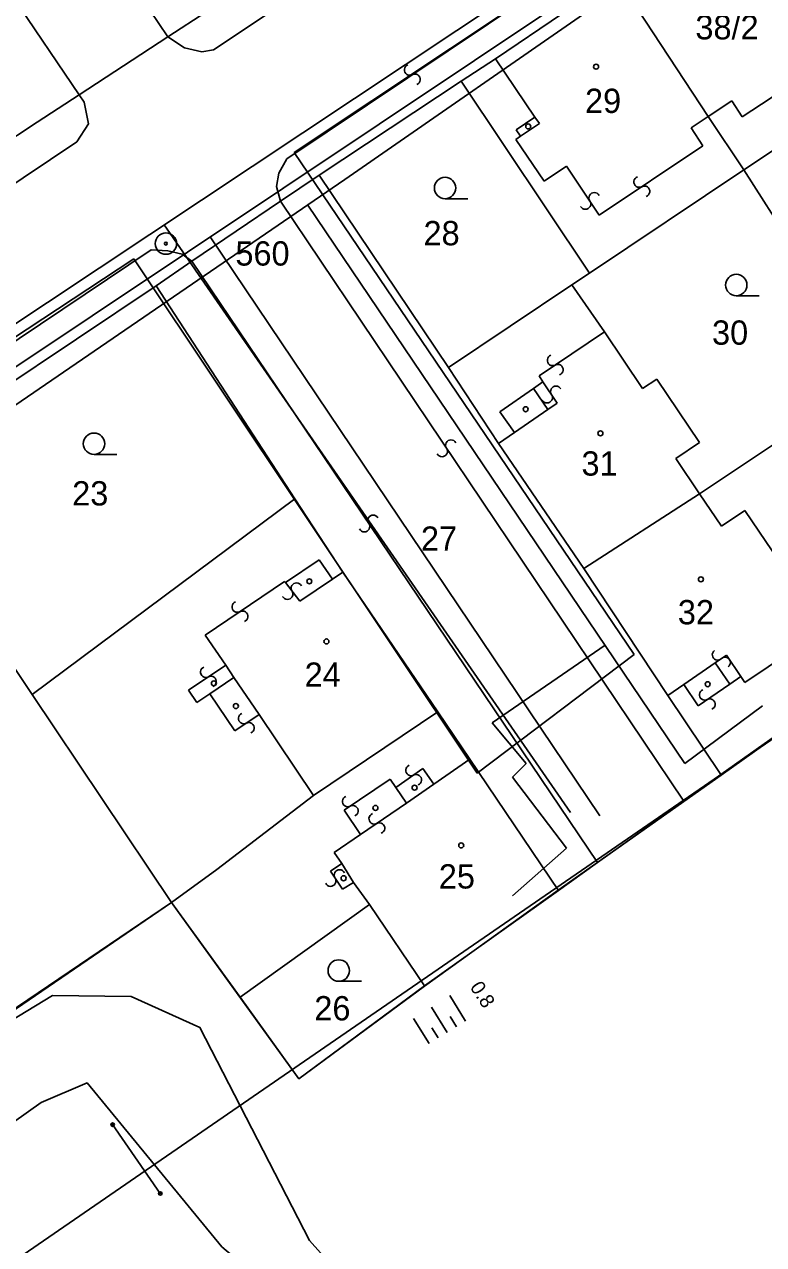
# Model space of a CAD drawing. Extents: x -469926 to -462499, y -1098642 to -1092733.
# Drawn here: x -464360.4 to -464308.7, y -1094576.2 to -1094490.8 of the extents above; entities that cross this region are included whole.
import ezdxf

# ---------------------------------------------------------------- set-up
doc = ezdxf.new("R2010")
doc.units = 0
for name, color, linetype in [('Vrstva 1', 7, 'Continuous'), ('Vrstva 10', 7, 'Continuous'), ('Vrstva 14', 7, 'Continuous'), ('Vrstva 16', 7, 'Continuous'), ('Vrstva 24', 7, 'Continuous'), ('Vrstva 25', 7, 'Continuous'), ('Vrstva 29', 7, 'Continuous'), ('Vrstva 4', 7, 'Continuous'), ('Vrstva 50', 7, 'Continuous'), ('Vrstva 51', 7, 'Continuous'), ('Vrstva 52', 7, 'Continuous'), ('Vrstva 55', 7, 'Continuous'), ('Vrstva 6', 7, 'Continuous'), ('Vrstva 8', 7, 'Continuous')]:
    doc.layers.add(name, color=color, linetype=linetype)

msp = doc.modelspace()

# ---------------------------------------------------------------- linework, layer by layer
at = {"layer": 'Vrstva 1'}
for p, q in [((-464312.57, -1094497.26), (-464318.88, -1094487.63)), ((-464350.38, -1094491.68), (-464347.65, -1094489.9)), ((-464327.46, -1094493.22), (-464322.76, -1094490.05)), ((-464356.58, -1094495.74), (-464350.38, -1094491.68)), ((-464329.85, -1094494.79), (-464327.46, -1094493.22)), ((-464299.64, -1094494.01), (-464310.06, -1094500.98)), ((-464329.85, -1094494.79), (-464339.8, -1094501.36)), ((-464320.86, -1094508.21), (-464329.85, -1094494.79)), ((-464359.52, -1094497.66), (-464356.58, -1094495.74)), ((-464362.63, -1094499.7), (-464359.52, -1094497.66)), ((-464310.06, -1094500.98), (-464312.57, -1094497.26)), ((-464310.06, -1094500.98), (-464320.86, -1094508.21)), ((-464310.06, -1094500.98), (-464300.87, -1094515.48)), ((-464339.8, -1094501.36), (-464342.5, -1094503.19)), ((-464330.75, -1094514.82), (-464339.8, -1094501.36)), ((-464342.5, -1094503.19), (-464348.71, -1094507.38)), ((-464348.71, -1094507.38), (-464351.19, -1094509.11)), ((-464322.11, -1094509.04), (-464330.75, -1094514.82)), ((-464320.86, -1094508.21), (-464322.11, -1094509.04)), ((-464319.83, -1094512.33), (-464322.11, -1094509.04)), ((-464351.19, -1094509.11), (-464370.44, -1094521.95)), ((-464341.49, -1094524.01), (-464351.19, -1094509.11)), ((-464317.15, -1094516.29), (-464319.83, -1094512.33)), ((-464330.75, -1094514.82), (-464327.24, -1094520.15)), ((-464316.15, -1094515.65), (-464317.15, -1094516.29)), ((-464313.17, -1094520.08), (-464316.15, -1094515.65)), ((-464300.87, -1094515.48), (-464313.18, -1094523.66)), ((-464314.83, -1094521.2), (-464313.17, -1094520.08)), ((-464327.24, -1094520.15), (-464321.26, -1094528.9)), ((-464313.18, -1094523.66), (-464314.83, -1094521.2)), ((-464370.44, -1094521.95), (-464359.88, -1094537.71)), ((-464341.49, -1094524.01), (-464359.88, -1094537.71)), ((-464338.14, -1094529.14), (-464341.49, -1094524.01)), ((-464313.18, -1094523.66), (-464321.26, -1094528.9)), ((-464311.63, -1094525.93), (-464313.18, -1094523.66)), ((-464309.99, -1094524.83), (-464311.63, -1094525.93)), ((-464307.11, -1094529.1), (-464309.99, -1094524.83)), ((-464331.49, -1094538.92), (-464338.14, -1094529.14)), ((-464321.26, -1094528.9), (-464315.4, -1094537.77)), ((-464302.98, -1094537.12), (-464311.67, -1094543.31)), ((-464359.88, -1094537.71), (-464350.13, -1094552.27)), ((-464315.4, -1094537.77), (-464311.67, -1094543.31)), ((-464340.18, -1094544.78), (-464331.49, -1094538.92)), ((-464329.24, -1094542.23), (-464331.49, -1094538.92)), ((-464323.05, -1094551.42), (-464329.24, -1094542.23)), ((-464311.67, -1094543.31), (-464314.28, -1094545.17)), ((-464346.96, -1094549.96), (-464340.18, -1094544.78)), ((-464314.28, -1094545.17), (-464320.31, -1094549.47)), ((-464350.13, -1094552.27), (-464346.96, -1094549.96)), ((-464320.31, -1094549.47), (-464323.05, -1094551.42)), ((-464332.42, -1094558.11), (-464323.05, -1094551.42)), ((-464366.36, -1094563.25), (-464350.13, -1094552.27)), ((-464350.13, -1094552.27), (-464345.33, -1094558.9)), ((-464336.28, -1094552.4), (-464345.33, -1094558.9)), ((-464332.42, -1094558.11), (-464336.28, -1094552.4)), ((-464341.21, -1094564.6), (-464332.42, -1094558.11)), ((-464345.33, -1094558.9), (-464341.21, -1094564.6))]:
    msp.add_line(p, q, dxfattribs=at)
at = {"layer": 'Vrstva 10'}
msp.add_lwpolyline([(-464409.74, -1094592.69), (-464378.7, -1094571.8), (-464350.13, -1094552.27), (-464341.21, -1094564.6), (-464332.42, -1094558.12), (-464323.06, -1094551.41), (-464311.66, -1094543.35), (-464292.03, -1094529.42), (-464270.94, -1094514.3), (-464260.04, -1094506.18), (-464239.01, -1094491.4), (-464218.69, -1094477.12), (-464218.69, -1094477.12), (-464202.98, -1094470.57), (-464169.55, -1094456.55), (-464141.26, -1094438.03), (-464111.02, -1094425.32), (-464107.84, -1094425.88), (-464008.53, -1094383.06), (-463997.69, -1094369.79)], dxfattribs=at)
at = {"layer": 'Vrstva 14'}
for p, q in [((-464295.31, -1094468.951), (-464341.533, -1094499.786)), ((-464341.533, -1094499.786), (-464317.748, -1094534.899)), ((-464352.752, -1094507.214), (-464374.966, -1094521.844)), ((-464328.743, -1094543.226), (-464352.752, -1094507.214)), ((-464317.748, -1094534.899), (-464328.743, -1094543.226))]:
    msp.add_line(p, q, dxfattribs=at)
at = {"layer": 'Vrstva 16'}
for p, q in [((-464338.003, -1094501.671), (-464296.201, -1094472.674)), ((-464338.003, -1094501.671), (-464373.793, -1094526.177)), ((-464340.574, -1094503.455), (-464314.198, -1094542.544)), ((-464319.783, -1094534.267), (-464327.678, -1094539.697)), ((-464314.198, -1094542.544), (-464308.759, -1094538.511)), ((-464327.678, -1094539.697), (-464325.313, -1094542.544)), ((-464325.313, -1094542.544), (-464326.259, -1094543.493)), ((-464326.259, -1094543.493), (-464322.475, -1094548.474)), ((-464322.475, -1094548.474), (-464326.259, -1094551.795))]:
    msp.add_line(p, q, dxfattribs=at)
at = {"layer": 'Vrstva 24'}
for radius in [0.75, 0.1]:
    msp.add_circle((-464350.52, -1094506.15), radius, dxfattribs=at)
at = {"layer": 'Vrstva 25'}
for p, q in [((-464330.98, -1094503.01), (-464329.38, -1094503.01)), ((-464310.6, -1094509.8), (-464309, -1094509.8)), ((-464355.55, -1094520.91), (-464353.95, -1094520.91)), ((-464338.42, -1094557.78), (-464336.82, -1094557.78))]:
    msp.add_line(p, q, dxfattribs=at)
for centre, radius in [((-464320.41, -1094493.77), 0.175), ((-464330.98, -1094502.26), 0.75), ((-464310.6, -1094509.05), 0.75), ((-464320.11, -1094519.43), 0.175), ((-464355.55, -1094520.16), 0.75), ((-464313.07, -1094529.65), 0.175), ((-464339.28, -1094534), 0.175), ((-464329.85, -1094548.27), 0.175), ((-464338.42, -1094557.03), 0.75)]:
    msp.add_circle(centre, radius, dxfattribs=at)
at = {"layer": 'Vrstva 29'}
for centre in [(-464325.16, -1094497.95), (-464325.34, -1094517.74), (-464340.48, -1094529.79), (-464347.16, -1094536.93), (-464312.6, -1094536.99), (-464345.62, -1094538.52), (-464333.11, -1094544.23), (-464335.85, -1094545.65), (-464338.08, -1094550.57)]:
    msp.add_circle(centre, 0.175, dxfattribs=at)
at = {"layer": 'Vrstva 4'}
for p, q in [((-464303.55, -1094463.37), (-464347.19, -1094492.6)), ((-464342.05, -1094500.21), (-464298.24, -1094470.86)), ((-464350.38, -1094491.68), (-464360.24, -1094477)), ((-464367.51, -1094479.56), (-464356.58, -1094495.74)), ((-464349.21, -1094492.46), (-464350.38, -1094491.68)), ((-464348, -1094492.73), (-464349.21, -1094492.46)), ((-464347.19, -1094492.6), (-464348, -1094492.73)), ((-464324.69, -1094497.3), (-464327.46, -1094493.22)), ((-464304.02, -1094493.2), (-464310.18, -1094497.29)), ((-464356.58, -1094495.74), (-464356.24, -1094496.25)), ((-464310.92, -1094496.15), (-464312.57, -1094497.26)), ((-464310.18, -1094497.29), (-464310.92, -1094496.15)), ((-464356.24, -1094496.25), (-464355.94, -1094497.77)), ((-464355.94, -1094497.77), (-464356.75, -1094499.03)), ((-464326.01, -1094498.19), (-464324.69, -1094497.3)), ((-464325.7, -1094498.64), (-464324.38, -1094497.75)), ((-464324.38, -1094497.75), (-464324.69, -1094497.3)), ((-464312.57, -1094497.26), (-464313.76, -1094498.05)), ((-464326.02, -1094498.86), (-464325.7, -1094498.64)), ((-464325.7, -1094498.64), (-464326.01, -1094498.19)), ((-464313.76, -1094498.05), (-464312.93, -1094499.32)), ((-464356.75, -1094499.03), (-464421.27, -1094542.27)), ((-464324.04, -1094501.79), (-464326.02, -1094498.86)), ((-464312.93, -1094499.32), (-464320.19, -1094504.15)), ((-464342.62, -1094501.22), (-464342.05, -1094500.21)), ((-464342.78, -1094502.16), (-464342.62, -1094501.22)), ((-464322.47, -1094500.73), (-464324.04, -1094501.79)), ((-464320.19, -1094504.15), (-464322.47, -1094500.73)), ((-464342.5, -1094503.19), (-464342.78, -1094502.16)), ((-464314.28, -1094545.17), (-464342.5, -1094503.19)), ((-464391.03, -1094533.05), (-464351.54, -1094506.58)), ((-464351.54, -1094506.58), (-464350.38, -1094506.66)), ((-464350.38, -1094506.66), (-464349.39, -1094506.9)), ((-464349.39, -1094506.9), (-464348.71, -1094507.38)), ((-464348.71, -1094507.38), (-464320.31, -1094549.47)), ((-464324.4, -1094515.41), (-464319.83, -1094512.33)), ((-464324.13, -1094515.82), (-464324.78, -1094516.3)), ((-464324.13, -1094515.82), (-464324.4, -1094515.41)), ((-464323.13, -1094517.31), (-464324.13, -1094515.82)), ((-464324.78, -1094516.3), (-464327.14, -1094517.92)), ((-464323.78, -1094517.76), (-464324.78, -1094516.3)), ((-464323.78, -1094517.76), (-464323.13, -1094517.31)), ((-464327.14, -1094517.92), (-464326.13, -1094519.38)), ((-464326.13, -1094519.38), (-464323.78, -1094517.76)), ((-464327.24, -1094520.15), (-464326.13, -1094519.38)), ((-464342.15, -1094529.88), (-464339.79, -1094528.28)), ((-464339.79, -1094528.28), (-464338.87, -1094529.63)), ((-464338.87, -1094529.63), (-464338.14, -1094529.14)), ((-464347.76, -1094533.55), (-464342.21, -1094529.8)), ((-464342.21, -1094529.8), (-464342.15, -1094529.88)), ((-464342.15, -1094529.88), (-464341.15, -1094531.18)), ((-464341.15, -1094531.18), (-464338.87, -1094529.63)), ((-464346.33, -1094535.66), (-464347.76, -1094533.55)), ((-464310.01, -1094536.86), (-464305.4, -1094533.78)), ((-464314.28, -1094537.01), (-464312.08, -1094535.5)), ((-464312.08, -1094535.5), (-464311.29, -1094534.96)), ((-464311.06, -1094536.99), (-464312.08, -1094535.5)), ((-464311.29, -1094534.96), (-464310.29, -1094536.46)), ((-464348.93, -1094537.41), (-464346.33, -1094535.66)), ((-464346.33, -1094535.66), (-464345.76, -1094536.52)), ((-464347.45, -1094537.66), (-464345.76, -1094536.52)), ((-464345.76, -1094536.52), (-464344, -1094539.12)), ((-464315.4, -1094537.77), (-464314.28, -1094537.01)), ((-464314.28, -1094537.01), (-464313.27, -1094538.5)), ((-464313.27, -1094538.5), (-464311.06, -1094536.99)), ((-464311.06, -1094536.99), (-464310.29, -1094536.46)), ((-464310.29, -1094536.46), (-464310.01, -1094536.86)), ((-464348.35, -1094538.27), (-464348.93, -1094537.41)), ((-464347.45, -1094537.66), (-464348.35, -1094538.27)), ((-464345.69, -1094540.26), (-464347.45, -1094537.66)), ((-464344, -1094539.12), (-464345.69, -1094540.26)), ((-464340.18, -1094544.78), (-464344, -1094539.12)), ((-464331.77, -1094543.98), (-464329.24, -1094542.23)), ((-464334.42, -1094544.23), (-464332.53, -1094542.89)), ((-464332.53, -1094542.89), (-464331.77, -1094543.98)), ((-464338.04, -1094545.81), (-464334.82, -1094543.64)), ((-464334.82, -1094543.64), (-464334.42, -1094544.23)), ((-464331.77, -1094543.98), (-464333.68, -1094545.32)), ((-464334.42, -1094544.23), (-464333.68, -1094545.32)), ((-464333.68, -1094545.32), (-464336.9, -1094547.51)), ((-464336.9, -1094547.51), (-464338.04, -1094545.81)), ((-464338.74, -1094548.77), (-464336.9, -1094547.51)), ((-464338.21, -1094549.55), (-464338.74, -1094548.77)), ((-464339, -1094550.08), (-464338.21, -1094549.55)), ((-464338.21, -1094549.55), (-464337.39, -1094550.87)), ((-464338.15, -1094551.33), (-464339, -1094550.08)), ((-464337.39, -1094550.87), (-464338.15, -1094551.33)), ((-464336.28, -1094552.4), (-464337.39, -1094550.87))]:
    msp.add_line(p, q, dxfattribs=at)
at = {"layer": 'Vrstva 51'}
for centre, radius, start, end in [((-464333.449, -1094493.997), 0.376, 111.33036, 297.64149), ((-464333.096, -1094494.662), 0.377, 290.65432, 118.31753), ((-464317.386, -1094501.835), 0.376, 111.33036, 297.64149), ((-464317.032, -1094502.5), 0.377, 290.65432, 118.31753), ((-464320.537, -1094502.951), 0.376, 27.77036, 214.08149), ((-464321.158, -1094503.376), 0.377, 207.09432, 34.75753), ((-464323.448, -1094514.317), 0.376, 111.33036, 297.64149), ((-464323.095, -1094514.982), 0.377, 290.65432, 118.31753), ((-464323.84, -1094516.928), 0.377, 207.09432, 34.75753), ((-464323.219, -1094516.502), 0.376, 27.77036, 214.08149), ((-464330.568, -1094520.266), 0.376, 27.77036, 214.08149), ((-464331.189, -1094520.691), 0.377, 207.09432, 34.75753), ((-464336.01, -1094525.528), 0.376, 27.77036, 214.08149), ((-464336.632, -1094525.954), 0.377, 207.09432, 34.75753), ((-464341.376, -1094530.271), 0.376, 26.40036, 212.71149), ((-464345.514, -1094531.581), 0.376, 111.33036, 297.64149), ((-464342.008, -1094530.681), 0.377, 205.72432, 33.38753), ((-464345.161, -1094532.246), 0.377, 290.65432, 118.31753), ((-464311.902, -1094534.927), 0.376, 126.63036, 312.94149), ((-464311.385, -1094535.476), 0.377, 305.95432, 133.61753), ((-464347.718, -1094536.143), 0.376, 111.33036, 297.64149), ((-464347.364, -1094536.808), 0.377, 290.65432, 118.31753), ((-464312.805, -1094537.729), 0.376, 111.33036, 297.64149), ((-464312.452, -1094538.394), 0.377, 290.65432, 118.31753), ((-464345.065, -1094539.387), 0.376, 111.33036, 297.64149), ((-464344.712, -1094540.052), 0.377, 290.65432, 118.31753), ((-464333.354, -1094543.017), 0.376, 111.33036, 297.64149), ((-464333.001, -1094543.682), 0.377, 290.65432, 118.31753), ((-464337.791, -1094545.191), 0.376, 111.33036, 297.64149), ((-464337.438, -1094545.856), 0.377, 290.65432, 118.31753), ((-464335.932, -1094546.399), 0.376, 111.33036, 297.64149), ((-464335.578, -1094547.064), 0.377, 290.65432, 118.31753), ((-464338.36, -1094550.352), 0.376, 26.40036, 212.71149), ((-464338.992, -1094550.762), 0.377, 205.72432, 33.38753)]:
    msp.add_arc(centre, radius, start, end, dxfattribs=at)
at = {"layer": 'Vrstva 52'}
msp.add_line((-464402.815, -1094605.984), (-464067.444, -1094375.407), dxfattribs=at)
at = {"layer": 'Vrstva 55'}
for p, q in [((-464354.346, -1094567.896), (-464354.152, -1094567.738)), ((-464351.011, -1094572.714), (-464350.817, -1094572.556))]:
    msp.add_line(p, q, dxfattribs=at)
for points in [[(-464396.3, -1094581.854), (-464377.635, -1094570.427), (-464358.466, -1094558.781), (-464352.956, -1094558.854), (-464348.14, -1094561.019), (-464340.472, -1094575.925), (-464335.237, -1094581.782), (-464324.192, -1094587.932)], [(-464329.551, -1094560.57), (-464330.654, -1094558.78)], [(-464330.828, -1094561.357), (-464331.918, -1094559.587)], [(-464330.189, -1094560.963), (-464330.628, -1094560.251)], [(-464332.104, -1094562.144), (-464333.183, -1094560.395)], [(-464331.466, -1094561.75), (-464331.9, -1094561.047)], [(-464324.192, -1094587.932), (-464337.394, -1094584.138), (-464346.6, -1094576.378), (-464356.037, -1094564.9), (-464359.259, -1094566.263), (-464375.485, -1094577.781), (-464381.808, -1094581.854), (-464381.178, -1094576.776), (-464381.981, -1094574.182), (-464395.534, -1094583.202)], [(-464354.249, -1094567.817), (-464350.914, -1094572.635)]]:
    msp.add_lwpolyline(points, dxfattribs=at)
for centre in [(-464354.249, -1094567.817), (-464350.914, -1094572.635)]:
    msp.add_circle(centre, 0.125, dxfattribs=at)
at = {"layer": 'Vrstva 6'}
for p, q in [((-464119.139, -1094351.016), (-464489.021, -1094596.779)), ((-464350.64, -1094504.834), (-464322.209, -1094545.962))]:
    msp.add_line(p, q, dxfattribs=at)
at = {"layer": 'Vrstva 8'}
for p, q in [((-464483.014, -1094596.289), (-464120.905, -1094354.321)), ((-464347.422, -1094505.684), (-464320.149, -1094546.192))]:
    msp.add_line(p, q, dxfattribs=at)

# ---------------------------------------------------------------- texts
at = {"layer": 'Vrstva 50'}
for s, p in [('38/2', (-464313.459, -1094491.86)), ('29', (-464321.184, -1094497.01)), ('28', (-464332.488, -1094506.27)), ('560', (-464345.655, -1094507.69)), ('30', (-464312.294, -1094513.23)), ('31', (-464321.431, -1094522.39)), ('23', (-464357.078, -1094524.48)), ('27', (-464332.668, -1094527.65)), ('32', (-464314.688, -1094532.8)), ('24', (-464340.808, -1094537.17)), ('25', (-464331.418, -1094551.29)), ('26', (-464340.13, -1094560.52))]:
    msp.add_text(s, height=1.7, dxfattribs=at).set_placement(p)
at = {"layer": 'Vrstva 55'}
msp.add_text('0.8', height=1, rotation=302.80215, dxfattribs=at).set_placement((-464329.274, -1094558.19))

doc.saveas('drawing.dxf')
